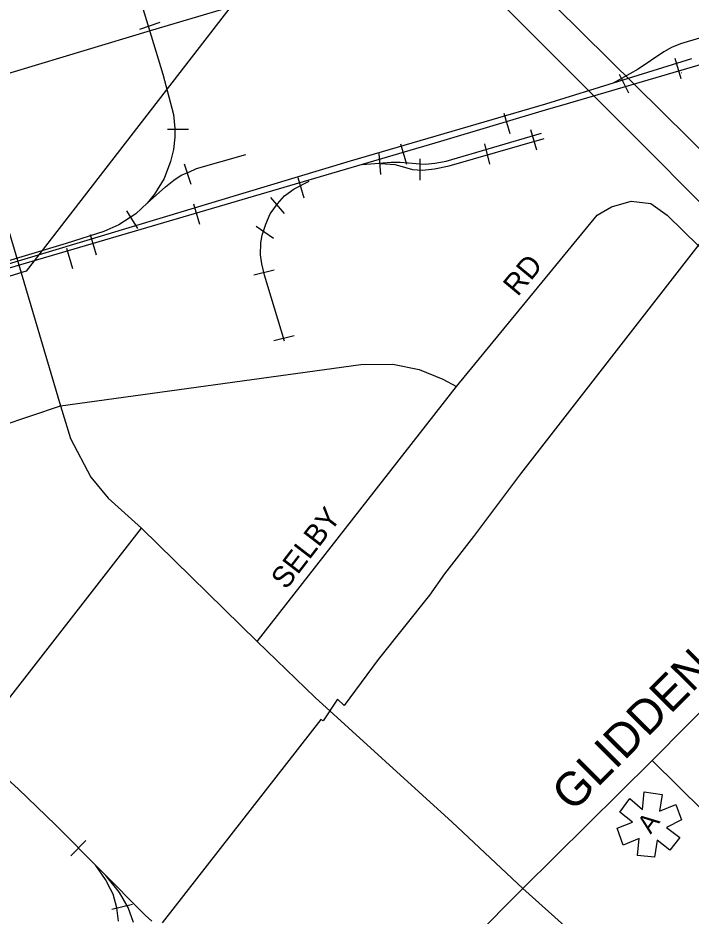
# Model space of a CAD drawing. Extents: x 586326 to 623965, y 4819854 to 4857850.
# Drawn here: x 602126 to 602920, y 4837806 to 4838866 of the extents above; entities that cross this region are included whole.
import ezdxf

# ---------------------------------------------------------------- set-up
doc = ezdxf.new("R2010")
doc.units = 0
for name, color, linetype in [('Ambulance Syms', 7, 'Continuous'), ('Lots_Concessions', 7, 'Continuous'), ('Major Rds and Hwys', 7, 'Continuous'), ('Minor Rd Lbls', 7, 'Continuous'), ('Minor Rds', 7, 'Continuous'), ('Proposed Secondary Rds', 7, 'Continuous'), ('Railways_lbls', 7, 'Continuous'), ('Secondary Rds Lbls', 7, 'Continuous')]:
    doc.layers.add(name, color=color, linetype=linetype)

msp = doc.modelspace()

# ---------------------------------------------------------------- linework, layer by layer
at = {"layer": 'Ambulance Syms'}
msp.add_lwpolyline([(602907, 4837898.6), (602895, 4837883.6), (602880, 4837895.6), (602877, 4837875.6), (602857, 4837877.6), (602859, 4837897.6), (602840, 4837889.6), (602833, 4837909.6), (602851, 4837916.6), (602836, 4837928.6), (602848, 4837944.6), (602863, 4837931.6), (602865, 4837952.6), (602886, 4837949.6), (602883, 4837929.6), (602902, 4837937.6), (602909, 4837919.6), (602891, 4837910.6), (602907, 4837898.6)], dxfattribs=at)
at = {"layer": 'Lots_Concessions'}
for p, q in [((606593.6, 4843311.1), (602718.8, 4838327.9)), ((602392.9, 4838899.1), (602135.9, 4838566.7)), ((602135.9, 4838566.7), (602116.8, 4838561)), ((602718.8, 4838327.9), (602663.7, 4838253.6)), ((602663.7, 4838253.6), (602629.3, 4838209.6)), ((602629.3, 4838209.6), (602611.7, 4838184.6)), ((602611.7, 4838184.6), (602551.3, 4838108.5)), ((602551.3, 4838108.5), (602511.1, 4838054.6)), ((602503.2, 4838061.8), (602486.1, 4838036.3)), ((602511.1, 4838054.6), (602503.2, 4838061.8)), ((602483.6, 4838038), (602296.3, 4837798.2)), ((602486.1, 4838036.3), (602483.6, 4838038))]:
    msp.add_line(p, q, dxfattribs=at)
at = {"layer": 'Major Rds and Hwys'}
for points in [[(603263.5, 4838381.9), (602603, 4839034.7)], [(602562.8, 4839016.5), (603230, 4838348.6)], [(602047.5, 4838780), (602085.6, 4838717.2), (602115.5, 4838614.2), (602130.2, 4838565)], [(602130.2, 4838565), (602176.4, 4838408.1)], [(602176.4, 4838408.1), (602188.1, 4838369.3), (602212.4, 4838323.9), (602232.6, 4838299), (602271.9, 4838263.5)], [(602271.9, 4838263.5), (602408.3, 4838129.9)], [(602408.3, 4838129.9), (602476.7, 4838063.8), (602638.4, 4837916.7), (602721.8, 4837838.5)], [(602721.8, 4837838.5), (602945, 4837638.3), (603205.1, 4837378.7)]]:
    msp.add_lwpolyline(points, dxfattribs=at)
at = {"layer": 'Minor Rds'}
for points in [[(602643.6, 4838430.7), (602809.4, 4838632.9), (602826.4, 4838642.7), (602849.6, 4838649.3), (602872.6, 4838646.6), (602891.8, 4838632.9)], [(602891.8, 4838632.9), (603206.4, 4838325)], [(602176.4, 4838408.1), (602530.5, 4838456.9), (602568.6, 4838457), (602599.5, 4838450.9), (602627.2, 4838439.4), (602643.6, 4838430.7)], [(602408.3, 4838129.9), (602643.6, 4838430.7)], [(601420.2, 4838182.3), (601453.7, 4838222.1), (601467.3, 4838237.6), (601478, 4838248.3), (601490.3, 4838257.4), (601503, 4838265.2), (601518.2, 4838272.8), (601533.9, 4838278.7), (601552.4, 4838283.4), (601604.6, 4838290.8), (601665.4, 4838298.7), (601757.4, 4838307.7), (601853.7, 4838318.9), (601895.2, 4838323.3), (601971.6, 4838344.8), (602106.5, 4838384.2), (602176.4, 4838408.1)], [(601864.5, 4837740.1), (601874.1, 4837752.5), (601903.4, 4837790.1), (601919.4, 4837810.7), (602271.9, 4838263.5)], [(603345.5, 4837588.2), (603241.8, 4837640.7), (603228, 4837649.5), (603214.4, 4837659.2), (603202.2, 4837668.3), (603191.1, 4837677.3), (603177.4, 4837690.1), (602874.3, 4837989.4)]]:
    msp.add_lwpolyline(points, dxfattribs=at)
at = {"layer": 'Proposed Secondary Rds'}
for points in [[(602047.5, 4838780), (602282.7, 4838850.9), (602394.1, 4838883.9), (602407.1, 4838890.8), (602487.4, 4838975), (602521.9, 4838998)], [(603206.4, 4838325), (602874.3, 4837989.4)], [(602874.3, 4837989.4), (602721.8, 4837838.5)], [(602721.8, 4837838.5), (602246.5, 4837360)]]:
    msp.add_lwpolyline(points, dxfattribs=at)
at = {"layer": 'Railways_lbls'}
for p, q in [((602268.8, 4838892.2), (602297.2, 4838799.3)), ((602293.5, 4838860.1), (602269.5, 4838852.1)), ((602896.9, 4838830.5), (602887.9, 4838825.4)), ((602907.6, 4838835.1), (602896.9, 4838830.5)), ((602887.9, 4838825.4), (602857.6, 4838805.3)), ((602748.8, 4838764.4), (602921.1, 4838817.6)), ((602901, 4838818.2), (602908, 4838794.2)), ((602297.2, 4838799.3), (602309.8, 4838751.6)), ((602857.6, 4838805.3), (602828.1, 4838788.8)), ((602835.5, 4838799.1), (602846.5, 4838777.1)), ((602518.5, 4838697.1), (602748.8, 4838764.4)), ((602309.8, 4838751.6), (602311.3, 4838735)), ((602699.5, 4838753.1), (602706.5, 4838729.1)), ((602311.3, 4838735), (602311.3, 4838724.9)), ((602327.5, 4838734.1), (602302.5, 4838734.1)), ((602311.3, 4838724.9), (602309.7, 4838710.4)), ((602631.2, 4838696.7), (602743.8, 4838729.6)), ((602738.1, 4838709.7), (602731.1, 4838733.7)), ((602577.5, 4838717.1), (602584.5, 4838693.1)), ((602634.7, 4838691), (602746.9, 4838723.5)), ((602676.5, 4838717.1), (602682.5, 4838693.1)), ((602309.7, 4838710.4), (602306.3, 4838696)), ((602336.8, 4838687.9), (602394.9, 4838704.4)), ((602551.7, 4838705.8), (602553.7, 4838680.8)), ((602014.7, 4838545.1), (602518.5, 4838697.1)), ((602306.3, 4838696), (602298.6, 4838676.1)), ((602330.6, 4838669.2), (602322.6, 4838693.2)), ((602532.6, 4838692.8), (602566.3, 4838695.3)), ((602554.1, 4838694), (602570.9, 4838692.5)), ((602566.3, 4838695.3), (602576.9, 4838695.4)), ((602570.9, 4838692.5), (602582.3, 4838689.5)), ((602576.9, 4838695.4), (602587, 4838694.5)), ((602587, 4838694.5), (602596, 4838693.8)), ((602596, 4838693.8), (602606.7, 4838692.9)), ((602600.5, 4838674.3), (602600.5, 4838699.3)), ((602606.7, 4838692.9), (602618, 4838694.1)), ((602618, 4838694.1), (602631.2, 4838696.7)), ((602318.8, 4838680.1), (602327.7, 4838683.6)), ((602327.7, 4838683.6), (602336.8, 4838687.9)), ((602582.3, 4838689.5), (602591.5, 4838686.9)), ((602591.5, 4838686.9), (602603.3, 4838686)), ((602603.3, 4838686), (602617.6, 4838687.7)), ((602617.6, 4838687.7), (602634.7, 4838691)), ((602298.6, 4838676.1), (602287.3, 4838657.7)), ((602300.2, 4838666.5), (602310.3, 4838674.3)), ((602310.3, 4838674.3), (602318.8, 4838680.1)), ((602452, 4838663.8), (602469.6, 4838672.8)), ((602456.5, 4838677.4), (602463.5, 4838653.4)), ((602278.5, 4838647), (602300.2, 4838666.5)), ((602440.8, 4838655.5), (602452, 4838663.8)), ((602287.3, 4838657.7), (602278.5, 4838647)), ((602424.1, 4838653.7), (602440.1, 4838634.7)), ((602432.2, 4838646.3), (602440.8, 4838655.5)), ((602278.5, 4838647), (602265.3, 4838634.5)), ((602333.5, 4838646.1), (602340.5, 4838622.1)), ((602423.7, 4838634.5), (602432.2, 4838646.3)), ((602265.3, 4838634.5), (602245.4, 4838621.5)), ((602267.5, 4838617.1), (602254.5, 4838638.1)), ((602418.5, 4838622.3), (602423.7, 4838634.5)), ((602245.4, 4838621.5), (602227.6, 4838613.7)), ((602407.4, 4838620.1), (602427.8, 4838605.9)), ((602414.2, 4838609.3), (602418.5, 4838622.3)), ((602227.6, 4838613.7), (602183.2, 4838599.6)), ((602211.5, 4838610.1), (602218.5, 4838586.1)), ((602412.9, 4838600.2), (602414.2, 4838609.3)), ((602183.2, 4838599.6), (602068, 4838565.1)), ((602412.2, 4838585.9), (602412.9, 4838600.2)), ((602183.5, 4838594.1), (602190.5, 4838570.1)), ((602413.9, 4838575.6), (602412.2, 4838585.9)), ((602404.4, 4838562.3), (602428.4, 4838568.3)), ((602417.2, 4838562.1), (602413.9, 4838575.6)), ((602440.6, 4838484.1), (602417.2, 4838562.1)), ((602428, 4838484.9), (602452, 4838490.9)), ((602114, 4837967.5), (602126.7, 4837956)), ((602126.7, 4837956), (602170.5, 4837913.5)), ((602170.5, 4837913.5), (602276.5, 4837807)), ((602188.5, 4837877.1), (602206.5, 4837895.1)), ((602229.4, 4837849), (602218, 4837865.6)), ((602235.6, 4837837.8), (602229.4, 4837849)), ((602246, 4837833.9), (602230.1, 4837853.7)), ((602238.4, 4837831.8), (602235.6, 4837837.8)), ((602243, 4837815.6), (602238.4, 4837831.8)), ((602256.1, 4837816.3), (602246, 4837833.9)), ((602261.2, 4837819.8), (602237.2, 4837813.8)), ((602244.9, 4837799.9), (602243, 4837815.6)), ((602262.4, 4837798.5), (602256.1, 4837816.3)), ((602284, 4837799.9), (602276.5, 4837807))]:
    msp.add_line(p, q, dxfattribs=at)
for points in [[(605018.5, 4839427.1), (604805.6, 4839365), (604796.5, 4839362.1), (604404.5, 4839245.1), (604403.5, 4839244.1), (603939.5, 4839107.1), (603937.5, 4839107.1), (603586.5, 4839004.1), (603583.5, 4839002.1), (602767.4, 4838762.2)], [(603256.5, 4838937.9), (602993.4, 4838860.6), (602907.6, 4838835.1)], [(602908.5, 4838801.1), (602908.9, 4838801.1)], [(602767.4, 4838762.2), (602752, 4838757.8), (602624.7, 4838719.7), (601993.6, 4838534.6), (601819.5, 4838482.1), (601566.7, 4838409.2)]]:
    msp.add_lwpolyline(points, dxfattribs=at)

# ---------------------------------------------------------------- texts
at = {"layer": 'Ambulance Syms'}
msp.add_text('A', height=22, rotation=53, dxfattribs=at).set_placement((602872.5, 4837901.9))
at = {"layer": 'Minor Rd Lbls'}
for s, rotation, p in [('RD', 50.2877, (602715.6, 4838536.1)), ('SELBY', 52.4593, (602442.6, 4838190.2))]:
    msp.add_text(s, height=25, rotation=rotation, dxfattribs=at).set_placement(p)
at = {"layer": 'Secondary Rds Lbls'}
msp.add_text('GLIDDEN RD', height=40, rotation=45.1789, dxfattribs=at).set_placement((602780.6, 4837927.6))

doc.saveas('drawing.dxf')
